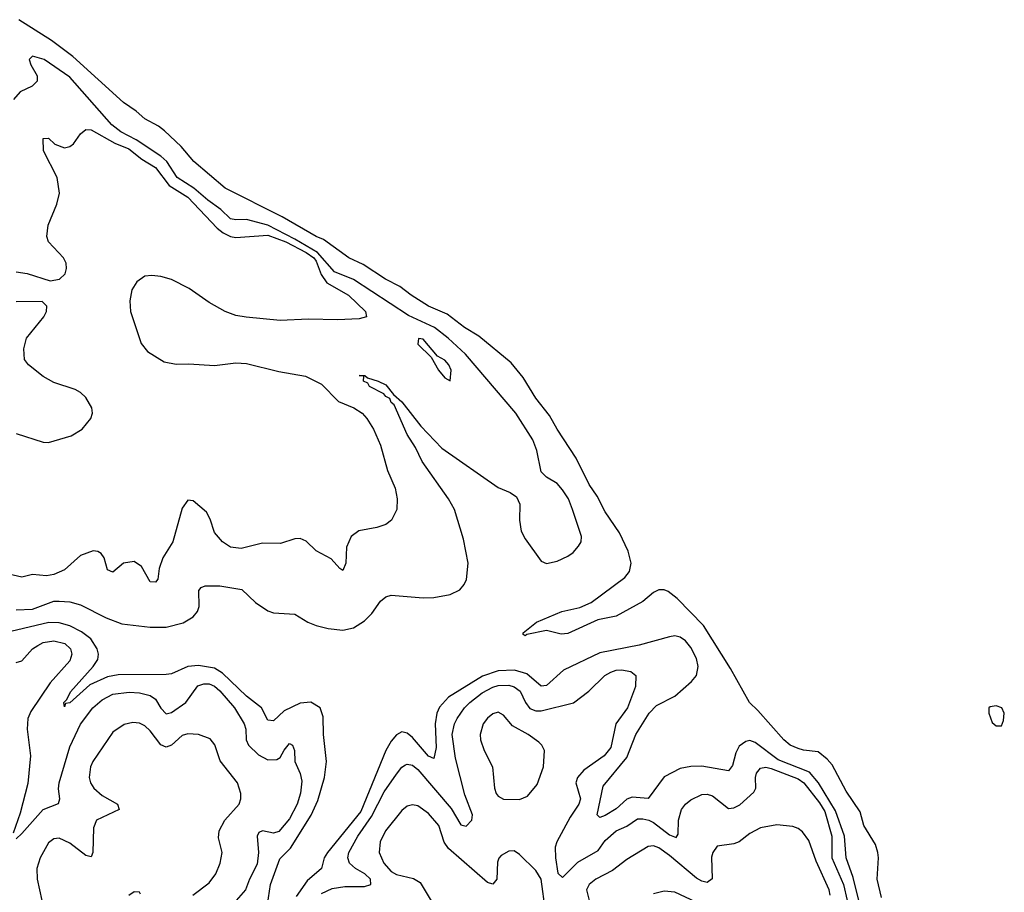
# Model space of a CAD drawing. Header units: inches. Extents: x 1603819 to 1745079, y 385938 to 533966.
# Tile 451 of 561: x 1731503 to 1735180, y 473641 to 476899. Entities that reach past the tile are written whole.
import ezdxf

# ---------------------------------------------------------------- set-up
doc = ezdxf.new("R2010")
doc.units = ezdxf.units.IN
doc.header["$MEASUREMENT"] = 0
doc.layers.add('B7437', color=7, linetype='Continuous')

msp = doc.modelspace()

# ---------------------------------------------------------------- linework, layer by layer
at = {"layer": 'B7437', "color": 5}
for points, elevation in [([(1734721.8, 473621.8), (1734705.8, 473690), (1734710.8, 473770), (1734707.9, 473790), (1734699.1, 473819.1), (1734655.9, 473890), (1734641.4, 473941.4), (1734590, 474018.7), (1734537, 474117), (1734518.4, 474138.4), (1734485.2, 474165.2), (1734430, 474171.2), (1734410, 474177.8), (1734380.6, 474190), (1734356.5, 474210), (1734260.2, 474320.2), (1734228, 474350), (1734157.1, 474477.2), (1734056.9, 474636.9), (1733958.6, 474738.6), (1733924.2, 474764.2), (1733910, 474769.9), (1733889.5, 474770.5), (1733870, 474760.6), (1733830, 474726.5), (1733730, 474672.2), (1733661.8, 474658.2), (1733550, 474607.4), (1733525.4, 474605.4), (1733470, 474618.9), (1733396.3, 474603.7), (1733390, 474599), (1733383.2, 474603.2), (1733383.7, 474610), (1733433.3, 474650), (1733527.6, 474690), (1733595.3, 474704.7), (1733636.9, 474723.1), (1733763.1, 474816.9), (1733780.9, 474839.1), (1733787, 474870), (1733774.8, 474914.8), (1733743.4, 474983.4), (1733690, 475062), (1733659.5, 475119.5), (1733630, 475163.4), (1733581.4, 475261.4), (1733510, 475369.8), (1733481.4, 475421.4), (1733430, 475485.4), (1733383, 475563), (1733338.1, 475618.1), (1733217.4, 475717.4), (1733164.5, 475750), (1733099.4, 475799.4), (1733029.9, 475830), (1732965, 475870), (1732923, 475903), (1732869.4, 475930), (1732785.5, 475985.5), (1732732.2, 476010), (1732637.8, 476077.8), (1732609.4, 476090), (1732483.2, 476163.2), (1732269.9, 476270), (1732153.5, 476370), (1732105.2, 476425.2), (1732043.8, 476483.8), (1732021.2, 476501.2), (1731970, 476528.8), (1731938.1, 476558.1), (1731890, 476589.9), (1731701.4, 476761.4), (1731621.4, 476821.4), (1731499.1, 476899.1)], 180), ([(1731490, 474696), (1731550, 474698.3), (1731630, 474727.8), (1731650, 474728.6), (1731690, 474725.5), (1731730, 474714.4), (1731826, 474666), (1731884, 474644), (1731990, 474630.9), (1732050, 474631.5), (1732112.6, 474647.4), (1732150.8, 474670), (1732166.5, 474690), (1732172.3, 474707.7), (1732171.9, 474768.1), (1732180.4, 474779.6), (1732194.8, 474785.2), (1732250, 474785.1), (1732332, 474772), (1732383.4, 474723.4), (1732430, 474692.4), (1732450, 474684.8), (1732530, 474679.7), (1732578.9, 474650), (1732610, 474637), (1732654.5, 474625.5), (1732710, 474619.8), (1732750, 474628.8), (1732790, 474655), (1732817.5, 474682.5), (1732850, 474727.9), (1732870, 474744.2), (1732890, 474750.2), (1733010, 474740.5), (1733050, 474742), (1733110, 474752.8), (1733146.6, 474770), (1733163.1, 474790), (1733171.5, 474808.5), (1733177.6, 474870), (1733159.8, 474959.8), (1733126.3, 475070), (1733103.9, 475110), (1733006.3, 475250), (1732981.4, 475301.4), (1732949.8, 475350), (1732901.4, 475461.5), (1732889.8, 475470), (1732884.6, 475484.6), (1732870, 475492.3), (1732862.5, 475502.5), (1732809.6, 475530), (1732802.4, 475542.4), (1732786.6, 475550), (1732788.4, 475568.4), (1732770, 475570.8), (1732791.3, 475570), (1732802, 475562), (1732841, 475550), (1732870, 475535.3), (1732899.3, 475499.3), (1732930, 475472.4), (1733001.2, 475381.2), (1733079.2, 475299.2), (1733290, 475152.7), (1733334.1, 475134.1), (1733357.7, 475117.7), (1733370.3, 475090), (1733369.4, 475030), (1733376.1, 474990), (1733390, 474960.4), (1733450, 474877.6), (1733470, 474869.1), (1733510, 474877.3), (1733550, 474896.1), (1733569.7, 474910), (1733590, 474933), (1733599.7, 474950), (1733600.9, 474970), (1733568, 475070), (1733552.2, 475110), (1733530, 475144), (1733510, 475167), (1733470.8, 475190.8), (1733450.9, 475210.9), (1733433.7, 475290), (1733419.6, 475330), (1733356.3, 475430), (1733167.9, 475650), (1733102.5, 475710), (1733051.4, 475750), (1732955.1, 475795.1), (1732750, 475929.5), (1732678, 475958), (1732615.4, 476030), (1732530, 476079.2), (1732430, 476131.6), (1732350, 476153.2), (1732310, 476151.4), (1732290, 476156), (1732254.3, 476190), (1732205.2, 476225.2), (1732153.6, 476270), (1732090.3, 476310.3), (1732051.6, 476370), (1732030, 476390), (1731937.7, 476450), (1731880.4, 476480.4), (1731846.6, 476506.6), (1731690, 476685), (1731594, 476750), (1731550, 476763.5), (1731538, 476750), (1731544, 476730), (1731567.3, 476690), (1731567.7, 476670), (1731549.2, 476650.8), (1731504.8, 476630), (1731478.8, 476601.2)], 220), ([(1731490, 475958), (1731530, 475952), (1731616.1, 475923.9), (1731651, 475930), (1731673, 475950), (1731678, 475970), (1731676.3, 475990), (1731666, 476010), (1731610.3, 476070), (1731603.8, 476090), (1731608.5, 476131.5), (1731640.9, 476210), (1731651.7, 476251.7), (1731643.1, 476310), (1731591, 476410), (1731590, 476455.3), (1731610, 476457.2), (1731634, 476434), (1731670, 476420.9), (1731690, 476426), (1731704.1, 476435.9), (1731730, 476473.2), (1731750, 476489.4), (1731770, 476487.6), (1731858.5, 476438.5), (1731910, 476417.4), (1731958.9, 476378.9), (1732010, 476347.7), (1732060.3, 476280.3), (1732130, 476236), (1732240.2, 476120.2), (1732263.1, 476103.1), (1732290, 476089.9), (1732310, 476085.9), (1732430, 476094.1), (1732496.3, 476070), (1732572.1, 476030), (1732601.4, 476010), (1732610, 475998), (1732628, 475948), (1732650, 475916.7), (1732730.7, 475870), (1732794.3, 475810), (1732798, 475790), (1732770, 475782.3), (1732690, 475778.8), (1732581.3, 475781.3), (1732475.5, 475775.5), (1732348.3, 475788.3), (1732310, 475795.2), (1732270, 475810.2), (1732210, 475842.6), (1732135, 475895), (1732070, 475929.3), (1732030, 475940.6), (1731995.5, 475944.5), (1731970, 475941.8), (1731939.5, 475920.5), (1731920.8, 475890), (1731913.8, 475850), (1731916, 475810), (1731955.7, 475690), (1731980.4, 475660.4), (1732042.2, 475622.2), (1732087.3, 475612.7), (1732134.3, 475614.3), (1732230, 475608), (1732310, 475618.3), (1732350, 475615.9), (1732470, 475585), (1732570, 475567.6), (1732630, 475538.3), (1732693.3, 475473.3), (1732751.1, 475450), (1732781.4, 475430), (1732799.8, 475410), (1732823.7, 475370), (1732849.8, 475310), (1732875.9, 475215.9), (1732904.4, 475150), (1732912.6, 475110), (1732911.2, 475070), (1732891.8, 475030), (1732870, 475014.4), (1732837.1, 475002.9), (1732769.8, 474990.2), (1732740.9, 474970), (1732722.7, 474930), (1732720.9, 474870), (1732710, 474842.8), (1732698, 474850), (1732666.4, 474886.4), (1732610, 474916.3), (1732572.4, 474952.4), (1732550, 474962.6), (1732530, 474960.8), (1732476.9, 474943.1), (1732410, 474945), (1732330, 474924.2), (1732290, 474930.2), (1732259.5, 474950), (1732230, 474983.8), (1732214.5, 475034.5), (1732199.8, 475059.8), (1732150, 475102.6), (1732130, 475104.9), (1732110, 475075.5), (1732075, 474950), (1732037.7, 474890), (1732022.9, 474850), (1732018, 474810), (1732010, 474798.8), (1731990, 474800.7), (1731958, 474858), (1731930, 474876.4), (1731889.7, 474870.3), (1731850, 474836), (1731830, 474844.7), (1731817.6, 474890), (1731806.6, 474906.6), (1731794, 474914), (1731776.4, 474916.4), (1731730, 474898.5), (1731670, 474844.6), (1731630, 474827.3), (1731603.2, 474823.2), (1731550, 474827.1), (1731510, 474817.4), (1731430, 474836.9)], 240), ([(1731490, 475354.1), (1731590, 475321.4), (1731610, 475319.9), (1731694.2, 475345.8), (1731736.5, 475370), (1731768.3, 475410), (1731774.7, 475430), (1731772, 475450), (1731749, 475489), (1731730, 475507.2), (1731710, 475518), (1731630, 475544.5), (1731590, 475566.4), (1731535.5, 475610), (1731520.7, 475630), (1731518.2, 475670), (1731527.9, 475710), (1731592.4, 475790), (1731602.8, 475810), (1731604.4, 475830), (1731586.3, 475846.3), (1731490, 475845.6)], 240), ([(1732423.9, 473570), (1732438.8, 473670), (1732474.3, 473765.7), (1732513.7, 473806.3), (1732591.3, 473928.7), (1732615.9, 473984.1), (1732640.7, 474070), (1732648.2, 474130), (1732637.5, 474230), (1732636.5, 474296.5), (1732625.4, 474330), (1732590, 474350.6), (1732550, 474347.7), (1732490, 474318.7), (1732450, 474280.6), (1732430, 474283.1), (1732405.2, 474330), (1732350, 474373.4), (1732259.8, 474459.8), (1732230, 474478), (1732170, 474488.3), (1732130, 474484), (1732070, 474456.7), (1732050, 474453.9), (1731870, 474452.7), (1731830, 474445.8), (1731764.7, 474415.3), (1731690, 474349), (1731674, 474346), (1731670, 474334), (1731667.2, 474350), (1731678.9, 474361.1), (1731692, 474390), (1731776.4, 474483.6), (1731794.5, 474510), (1731797.3, 474530), (1731792, 474550), (1731768, 474588), (1731734, 474614), (1731690, 474635.4), (1731650, 474646.7), (1731611.7, 474648.3), (1731470, 474614.8)], 220), ([(1731490, 474498.9), (1731510, 474505.1), (1731551, 474550), (1731570, 474563), (1731590, 474573.3), (1731630, 474580.4), (1731670.6, 474570), (1731692.5, 474550), (1731697.8, 474530), (1731690, 474505.6), (1731616.5, 474423.5), (1731543.9, 474316.1), (1731533.1, 474290), (1731530.3, 474250), (1731542.7, 474150), (1731532.6, 474047.4), (1731503.9, 473936.1), (1731477.7, 473862.3)], 240), ([(1734636.9, 473610), (1734616.2, 473696.2), (1734590.2, 473770), (1734583.1, 473850), (1734550, 473945.7), (1734486.2, 474050), (1734452.3, 474090), (1734336.1, 474136.1), (1734250, 474200.6), (1734230, 474207.4), (1734215.4, 474204.6), (1734190, 474186.8), (1734177.7, 474162.3), (1734165, 474115), (1734150, 474094.6), (1734050, 474112.5), (1734010, 474111.3), (1733970, 474103.2), (1733910, 474072.7), (1733850, 473990.7), (1733790, 473996.3), (1733770, 473988.3), (1733730, 473953.1), (1733690, 473927.8), (1733670, 473920.8), (1733659.8, 473930), (1733682.4, 474037.6), (1733770, 474144.8), (1733803.5, 474230), (1733853.4, 474310), (1733881.3, 474338.7), (1733950, 474373.9), (1734012, 474428), (1734030.8, 474450), (1734036.3, 474483.7), (1734030, 474514.1), (1734010, 474555.5), (1733990, 474580.3), (1733970, 474594.1), (1733950, 474598.2), (1733930, 474595.2), (1733815.9, 474564.1), (1733670, 474535.5), (1733534.2, 474470), (1733470, 474413.1), (1733450, 474410.4), (1733396.7, 474456.7), (1733350.6, 474470.6), (1733290, 474467.6), (1733231.7, 474448.3), (1733103.8, 474370), (1733070, 474332.5), (1733061.1, 474310), (1733054.2, 474270), (1733057.8, 474182.2), (1733050, 474141), (1733030, 474149.2), (1732970, 474219.4), (1732950, 474235.6), (1732930, 474239.6), (1732910, 474229.2), (1732890, 474205.7), (1732869.8, 474170.2), (1732776.8, 473943.2), (1732652.6, 473790), (1732640.3, 473770), (1732630.1, 473730), (1732575.8, 473684.2), (1732535.2, 473624.8)], 220), ([(1732630, 473637.1), (1732670, 473655.8), (1732716.8, 473663.2), (1732790, 473663), (1732814.7, 473670), (1732812.3, 473690), (1732792.3, 473710), (1732756.8, 473730), (1732734.7, 473750), (1732728, 473770), (1732732.1, 473790), (1732765.6, 473850), (1732816.3, 473923.7), (1732864.3, 474015.7), (1732910, 474082.6), (1732930, 474108.4), (1732943.6, 474116.5), (1732950, 474119.6), (1732970, 474115.8), (1732990, 474099.4), (1733114.1, 473954.1), (1733150, 473893.5), (1733170, 473887.9), (1733190.8, 473910), (1733193.8, 473930), (1733165.2, 474005.2), (1733130, 474141.3), (1733117.4, 474230), (1733126.6, 474270), (1733136.4, 474290), (1733163.9, 474330), (1733183.8, 474350), (1733230, 474385.2), (1733270, 474407), (1733290, 474413.2), (1733330, 474414), (1733350, 474408.1), (1733372, 474392), (1733391.5, 474350), (1733407.5, 474327.5), (1733430, 474318.3), (1733450, 474318.4), (1733571.2, 474348.8), (1733627.9, 474392.1), (1733688.5, 474450), (1733710, 474463.4), (1733730, 474470.9), (1733750, 474472.1), (1733784.8, 474464.8), (1733804, 474450), (1733802.2, 474410), (1733772.3, 474330), (1733728.8, 474270), (1733710, 474182.2), (1733685.4, 474150), (1733610, 474096.6), (1733586, 474070), (1733580.1, 474050), (1733597.5, 473990), (1733591.6, 473970), (1733558.4, 473921.6), (1733508.8, 473830), (1733502.6, 473810), (1733503.4, 473770), (1733512.2, 473712.2), (1733530, 473695.9), (1733586.8, 473753.2), (1733663.4, 473796.6), (1733690, 473833.9), (1733730, 473869.9), (1733770, 473888.4), (1733810, 473914.8), (1733830, 473915.9), (1733852.2, 473910), (1733870, 473901.4), (1733930, 473855.3), (1733954.6, 473845.4), (1733962, 473858), (1733963, 473910), (1733974.6, 473950), (1733989.2, 473970), (1734010, 473986.8), (1734050, 474005.6), (1734070, 474006.9), (1734090, 474001.1), (1734150, 473953.9), (1734170, 473956), (1734191.8, 473968.2), (1734244.7, 474015.3), (1734252.2, 474030), (1734250.8, 474070), (1734254.8, 474085.2), (1734270, 474104.8), (1734290, 474108.2), (1734310, 474103.1), (1734410, 474065.2), (1734431.5, 474050), (1734490, 473975.3), (1734510, 473942.2), (1734536.6, 473850), (1734535.7, 473770), (1734580.2, 473670), (1734593.3, 473610)], 240), ([(1731490, 473841.1), (1731510, 473860.7), (1731589.7, 473950.3), (1731647, 473973), (1731652.1, 473990), (1731647, 474027), (1731649.6, 474050), (1731690, 474184.5), (1731730, 474268.7), (1731775.3, 474330), (1731810, 474359.2), (1731850, 474381.2), (1731911.8, 474388.2), (1731950, 474385.4), (1731990, 474375.8), (1732010, 474362.3), (1732030, 474329), (1732050, 474307.6), (1732070, 474312.7), (1732123.2, 474350), (1732168.2, 474411.8), (1732190, 474419.9), (1732210, 474419), (1732230, 474410.8), (1732250, 474392.8), (1732304.5, 474330), (1732340.7, 474270), (1732347.7, 474250), (1732348.8, 474210), (1732357.3, 474190), (1732394.4, 474154.4), (1732430, 474135.3), (1732463.4, 474136.6), (1732475.9, 474144.1), (1732490, 474172), (1732510, 474196.2), (1732521.2, 474190), (1732529.5, 474170), (1732529.7, 474130), (1732550, 474084.2), (1732556.1, 474056), (1732551.6, 474011.6), (1732538.6, 473970), (1732510, 473914.8), (1732470, 473867.6), (1732450, 473862.3), (1732410, 473870.8), (1732395.8, 473864.2), (1732389.3, 473850), (1732394.5, 473790), (1732390, 473746), (1732360.8, 473690), (1732346.2, 473650), (1732310.6, 473610)], 240), ([(1732149.8, 473630), (1732210, 473675.9), (1732235.5, 473710), (1732251.2, 473750), (1732258.9, 473790), (1732244.9, 473844.9), (1732248.2, 473870), (1732269.4, 473910.6), (1732322.4, 473970), (1732328.8, 473990), (1732328.9, 474010), (1732315.5, 474050), (1732251.6, 474131.6), (1732231.1, 474191.1), (1732213.7, 474213.7), (1732170, 474229.8), (1732130, 474232.3), (1732110, 474226.2), (1732070, 474189.9), (1732050, 474182.5), (1732030, 474191.6), (1731990, 474244.1), (1731970, 474262.5), (1731950, 474272.5), (1731925.3, 474274.7), (1731892.6, 474267.4), (1731850, 474238.7), (1731775.3, 474130), (1731767.6, 474110), (1731762.4, 474070), (1731766.8, 474050), (1731779.8, 474030), (1731810, 474002.5), (1731868.5, 473970), (1731874.4, 473950), (1731789.2, 473910), (1731778.1, 473881.9), (1731775.3, 473790), (1731770, 473773.6), (1731750, 473777.8), (1731690, 473825), (1731650, 473843.4), (1731630, 473841.1), (1731610, 473826), (1731579, 473770), (1731566.5, 473730), (1731567.9, 473690), (1731585.8, 473610)], 260), ([(1733466, 473570), (1733450.2, 473690.2), (1733430, 473721.8), (1733370, 473782), (1733350, 473796.2), (1733330, 473794), (1733301.5, 473778.5), (1733291.8, 473768.2), (1733287.1, 473752.9), (1733285.3, 473690), (1733270, 473671.2), (1733250, 473677.4), (1733104, 473804), (1733088.6, 473828.6), (1733067.8, 473890), (1733030, 473935.8), (1732990, 473964), (1732970, 473967.2), (1732950, 473962.2), (1732930, 473946.6), (1732868.9, 473870), (1732848.4, 473830), (1732845, 473790), (1732862.2, 473750), (1732890, 473718.9), (1732910, 473707.1), (1732973.1, 473693.1), (1732997.9, 473677.9), (1733050.1, 473590.1)], 260), ([(1734530.3, 473630), (1734526.3, 473650), (1734477.8, 473757.8), (1734450, 473834.8), (1734426.5, 473866.5), (1734410, 473878.9), (1734390, 473886.2), (1734330, 473893.2), (1734270, 473881.1), (1734230, 473860.3), (1734190, 473829), (1734170, 473821.5), (1734107.3, 473812.7), (1734091, 473789), (1734087.2, 473772.8), (1734088.8, 473691.2), (1734070, 473677.8), (1734050, 473682.3), (1734030, 473693.8), (1733930, 473779), (1733890, 473807.5), (1733870, 473814), (1733850, 473812.5), (1733770, 473763.7), (1733717.4, 473722.6), (1733654.3, 473690), (1733629.1, 473670), (1733619.1, 473650), (1733629.3, 473610)], 260), ([(1731954, 473634), (1731950, 473642), (1731930, 473642.7), (1731910, 473629.4)], 280), ([(1734090, 473575), (1733950, 473641.3), (1733910, 473645.4), (1733870, 473634.8)], 280)]:
    msp.add_lwpolyline(points, dxfattribs=dict(at, elevation=elevation))
for points, elevation in [([(1732991.6, 475708.4), (1732990, 475687.7), (1733039.2, 475639.2), (1733066.3, 475590), (1733090, 475561.6), (1733110, 475551.3), (1733114.4, 475590), (1733106, 475610), (1733090, 475627.6), (1733063.3, 475643.3), (1733010, 475706)], 240), ([(1735150, 474336.8), (1735127.1, 474332.9), (1735122.8, 474330), (1735122, 474310), (1735134.4, 474274.4), (1735150, 474262.8), (1735170, 474262.8), (1735177.7, 474282.3), (1735180.3, 474310), (1735170.7, 474330)], 180), ([(1733290, 474313.2), (1733270, 474307.1), (1733250, 474291.5), (1733234.3, 474270), (1733221.9, 474230), (1733223.7, 474210), (1733237.7, 474170), (1733268.6, 474110), (1733276.2, 474030), (1733282.4, 474010), (1733290, 474000.3), (1733310, 473988.6), (1733370, 473987.4), (1733399.6, 474000.4), (1733435.9, 474044.1), (1733458.8, 474110), (1733463.1, 474170), (1733453, 474190), (1733441.2, 474201.2), (1733401.5, 474230), (1733342.9, 474262.9), (1733310, 474302.7)], 260)]:
    msp.add_lwpolyline(points, close=True, dxfattribs=dict(at, elevation=elevation))

doc.saveas('drawing.dxf')
